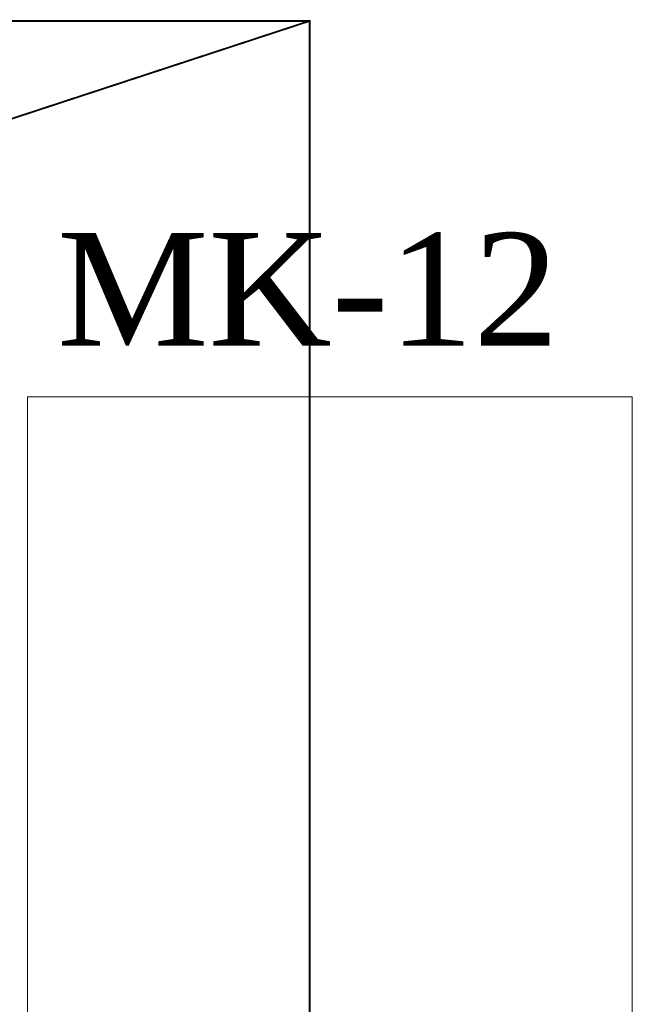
# Model space of a CAD drawing. Extents: x 3940905 to 4145695, y 925352 to 1109797.
# Tile 593 of 656: x 4012624 to 4012961, y 1099930 to 1100471. Entities that reach past the tile are written whole.
import ezdxf

# ---------------------------------------------------------------- set-up
doc = ezdxf.new("R2010")
doc.units = 0
doc.header["$LTSCALE"] = 750
doc.header["$MEASUREMENT"] = 0
doc.linetypes.add('DASHED', pattern=[0.75, 0.5, -0.25])
doc.layers.add('CKD Equipments', color=252, linetype='CONTINUOUS', lineweight=0)
doc.layers.add('CKD-Hood', color=1, linetype='CONTINUOUS')
doc.layers.add('PDF_A - TEXT', color=7, linetype='CONTINUOUS')
doc.styles.add('CKD_Dimension Text', font='BOOKOS.TTF')

msp = doc.modelspace()

# ---------------------------------------------------------------- linework, layer by layer
at = {"layer": 'CKD Equipments', "color": 252, "true_color": 0x989898}
for p, q in [((4012628.43, 1100263.78), (4012628.43, 1099395.2)), ((4012628.43, 1100263.78), (4012960.63, 1100263.78)), ((4012960.63, 1100263.78), (4012960.63, 1099395.2))]:
    msp.add_line(p, q, dxfattribs=at)
at = {"layer": 'CKD-Hood', "linetype": 'DASHED', "const_width": 1}
msp.add_lwpolyline([(4009583.42, 1100470.14), (4012783.42, 1100470.14), (4012783.42, 1099420.14), (4009583.42, 1099420.14), (4009583.42, 1100470.14), (4012783.42, 1099420.14), (4009583.42, 1099420.14), (4012783.42, 1100470.14)], dxfattribs=at)

# ---------------------------------------------------------------- texts
at = {"layer": 'PDF_A - TEXT', "insert": (4012644.66, 1100353.73), "char_height": 61.963, "width": 1204.0964, "attachment_point": 1, "style": 'CKD_Dimension Text'}
msp.add_mtext('MK-12', dxfattribs=at)

doc.saveas('drawing.dxf')
